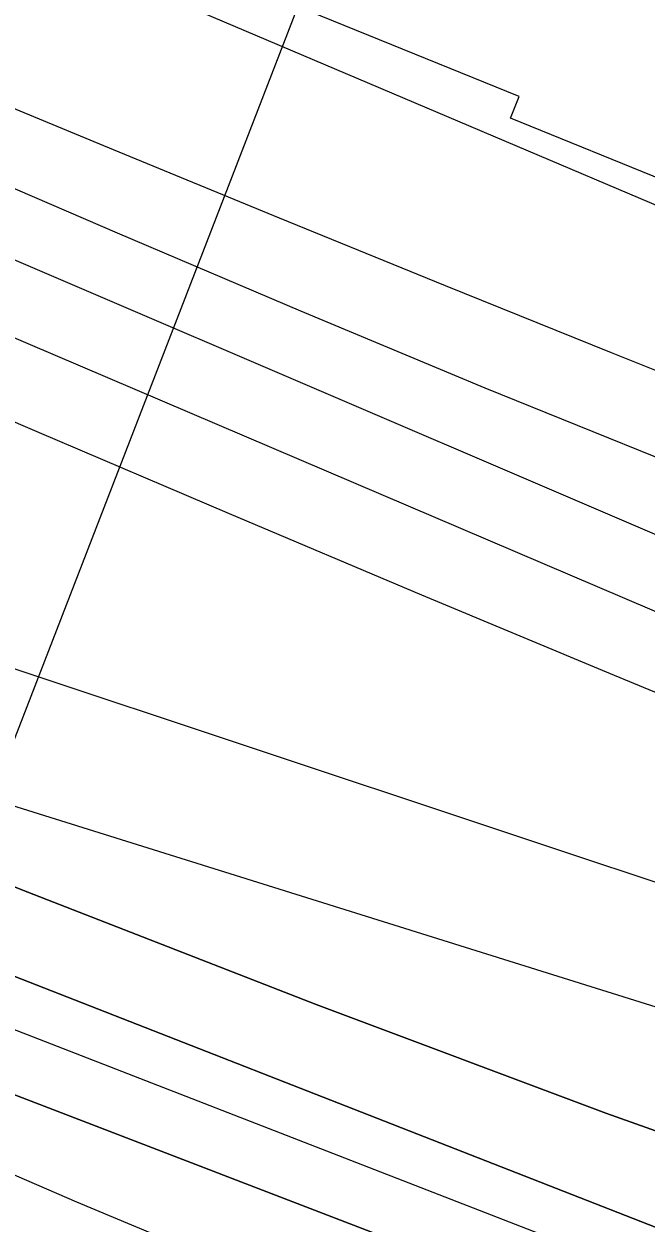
# Model space of a CAD drawing. Extents: x 3807117 to 3845308, y 337856 to 363736.
# Drawn here: x 3812712.9 to 3812921.3, y 352636.3 to 353037.9 of the extents above; entities that cross this region are included whole.
import ezdxf

# ---------------------------------------------------------------- set-up
doc = ezdxf.new("R2010")
doc.units = 0
for name, color, linetype in [('V-RIVR-EDGE', 7, 'Continuous'), ('V-RIVR-RANG', 7, 'Continuous'), ('V-RRAP-RVMT', 7, 'Continuous'), ('V-TOPO-DPTH', 7, 'Continuous'), ('V-TOPO-MAJR', 7, 'Continuous'), ('V-TOPO-MINR', 7, 'Continuous')]:
    doc.layers.add(name, color=color, linetype=linetype)

msp = doc.modelspace()

# ---------------------------------------------------------------- linework, layer by layer
at = {"layer": 'V-RIVR-EDGE'}
msp.add_spline([(3811218.45, 353357.75), (3811241.21, 353349.18), (3811277.57, 353336.15), (3811374.55, 353305.99), (3811420.6, 353288.89), (3811465.03, 353269.37), (3811510.27, 353249.04), (3811559.54, 353223.84), (3811619.3, 353188.92), (3811662.89, 353154.04), (3811691.94, 353127.28), (3811709.7, 353115.91), (3811765.42, 353081), (3811802.58, 353062.3), (3811835.68, 353041.2), (3811867.17, 353019.28), (3811896.23, 352996.57), (3811913.17, 352981.16), (3811951.93, 352955.99), (3812009.28, 352925.93), (3812057.74, 352901.54), (3812121.56, 352872.27), (3812173.25, 352846.26), (3812216.06, 352823.51), (3812265.33, 352799.13), (3812306.53, 352778.81), (3812348.53, 352757.68), (3812386.49, 352735.75), (3812421.22, 352720.3), (3812460.8, 352699.98), (3812545.61, 352656.1), (3812602.97, 352631.69), (3812678.12, 352606.44), (3812715.31, 352600.68), (3812744.42, 352597.38), (3812762.2, 352594.1), (3812802.62, 352585.1), (3812822.01, 352580.2), (3812833.34, 352581.79), (3812848.71, 352583.37), (3812863.26, 352580.91), (3812881.04, 352576.82), (3812922.25, 352559.74), (3812963.46, 352545.08), (3812993.35, 352532.06), (3813052.31, 352503.61), (3813083.01, 352490.59), (3813106.46, 352488.92), (3813129.91, 352485.63), (3813159, 352477.47), (3813194.55, 352462.01), (3813230.1, 352446.56), (3813273.7, 352417.34), (3813301.14, 352397.05), (3813318.91, 352388.11), (3813348, 352378.33), (3813381.13, 352364.5), (3813413.43, 352345.82), (3813494.23, 352316.51), (3813551.59, 352290.49), (3813617.85, 352267.68), (3813655.02, 352255.45), (3813691.38, 352240), (3813714.01, 352235.9), (3813744.71, 352223.69), (3813776.23, 352213.91), (3813798.06, 352213.86), (3813836.05, 352202.44), (3813875.64, 352186.97), (3813962.9, 352155.22), (3814023.51, 352136.47), (3814102.7, 352107.97), (3814155.23, 352091.66), (3814196.44, 352079.43), (3814266.74, 352055.8), (3814323.32, 352041.91), (3814445.34, 352003.6), (3814506.76, 351985.66), (3814578.69, 351964.45), (3814657.89, 351940.8), (3814702.34, 351927.75), (3814721.75, 351929.32), (3814754.09, 351926.01), (3814770.26, 351923.54), (3814789.65, 351914.6), (3814876.12, 351887.69), (3814949.66, 351867.29), (3815006.24, 351854.21), (3815041.8, 351845.23), (3815100, 351831.34), (3815142.83, 351819.1), (3815167.09, 351818.23), (3815176.79, 351814.97), (3815198.62, 351812.49), (3815248.71, 351793.77), (3815354.59, 351764.39), (3815405.5, 351749.71), (3815426.52, 351748.04), (3815454.83, 351747.16), (3815474.24, 351747.11), (3815497.68, 351743.82), (3815524.35, 351737.28), (3815541.33, 351734.81), (3815565.58, 351730.71), (3815596.3, 351724.97), (3815642.38, 351716.77), (3815669.07, 351715.9), (3815682.81, 351715.05), (3815696.55, 351711.79), (3815717.56, 351705.26), (3815765.26, 351698.68), (3815820.23, 351687.22), (3815860.65, 351679.03), (3815887.32, 351674.92), (3815924.51, 351666.74), (3815943.91, 351662.65), (3815983.51, 351652.04), (3816003.72, 351648.75), (3816038.48, 351643.81), (3816063.54, 351639.71), (3816105.59, 351635.56), (3816135.51, 351634.68), (3816171.09, 351635.4), (3816210.74, 351640.96), (3816241.48, 351644.93), (3816273.83, 351645.66), (3816303.76, 351648.01), (3816321.54, 351645.54), (3816344.17, 351637.4), (3816355.48, 351632.52), (3816384.58, 351625.98), (3816408.82, 351617.83), (3816424.99, 351614.55), (3816446.8, 351606.41), (3816479.12, 351591.77), (3816506.58, 351580.38), (3816543.75, 351564.12), (3816581.72, 351547.85), (3816605.95, 351537.28), (3816640.72, 351532.34), (3816698.92, 351520.06), (3816723.15, 351510.3), (3816746.6, 351507), (3816761.16, 351507.78), (3816778.13, 351503.69), (3816798.34, 351497.98), (3816825, 351487.4), (3816855.71, 351479.24), (3816886.43, 351474.31), (3816925.24, 351471.79), (3816966.49, 351474.11), (3816998.04, 351476.46), (3817026.34, 351475.58), (3817070.01, 351472.24), (3817092.65, 351470.56), (3817117.7, 351461.61), (3817150.84, 351455.86), (3817209.06, 351450.87), (3817268.89, 351445.87), (3817306.88, 351436.88), (3817355.39, 351431.9), (3817427.34, 351420.4), (3817484.73, 351407.32), (3817542.94, 351399.09), (3817623.81, 351395.66), (3817702.24, 351390.61), (3817745.91, 351388.88), (3817785.52, 351383.93), (3817817.87, 351380.62), (3817858.28, 351372.43), (3817897.08, 351363.44), (3817925.37, 351356.9), (3817962.56, 351352.76), (3818012.7, 351351.83), (3818077.4, 351352.48), (3818152.61, 351350.68), (3818194.66, 351347.34), (3818239.12, 351341.57), (3818286.01, 351331.75), (3818338.55, 351321.1), (3818397.56, 351310.44), (3818454.15, 351303.02), (3818509.14, 351298.84), (3818571.39, 351293.03), (3818663.57, 351285.52), (3818727.45, 351279.7), (3818795.36, 351269.83), (3818876.2, 351255.07), (3818923.09, 351250.1), (3818977.26, 351245.12), (3819054.89, 351238.46), (3819127.66, 351231.81), (3819212.56, 351225.94), (3819281.3, 351224.96), (3819351.66, 351224.78), (3819419.6, 351227.04), (3819476.21, 351226.9), (3819520.69, 351227.6), (3819546.57, 351227.54), (3819582.95, 351220.98), (3819614.49, 351220.09), (3819672.7, 351214.28), (3819726.07, 351210.92), (3819778.63, 351205.13), (3819810.96, 351200.19), (3819871.59, 351188.72), (3819899.88, 351182.99), (3819915.25, 351182.95), (3819932.24, 351185.34), (3819953.26, 351184.48), (3819983.18, 351182.78), (3820021.98, 351174.6), (3820084.22, 351159.89), (3820145.64, 351141.14), (3820186.04, 351126.48), (3820236.16, 351120.69), (3820274.96, 351112.51), (3820329.94, 351105.91), (3820344.5, 351105.87), (3820380.09, 351107.4), (3820408.4, 351109.75), (3820453.68, 351108.03), (3820490.07, 351107.13), (3820518.37, 351101.4), (3820553.93, 351094.03), (3820601.63, 351086.63), (3820680.85, 351071.88), (3820732.56, 351053.96), (3820765.7, 351044.98), (3820836.03, 351032.68), (3820886.95, 351021.23), (3820941.92, 351009.77), (3820979.1, 351001.59), (3821029.21, 350986.91), (3821084.97, 350968.98), (3821149.62, 350949.41), (3821214.28, 350937.12), (3821274.11, 350927.27), (3821338.79, 350922.25), (3821390.55, 350921.32), (3821439.88, 350920.39), (3821482.74, 350919.47), (3821516.7, 350916.96), (3821545.82, 350918.51), (3821604.05, 350917.55), (3821659.04, 350916.61), (3821685.74, 350923.01), (3821735.92, 350937.45), (3821757.76, 350939.82), (3821803.07, 350944.56), (3821833.79, 350942.06), (3821854.81, 350937.96), (3821867.75, 350937.93), (3821881.5, 350939.51), (3821902.56, 350953.21), (3821911.47, 350959.66), (3821920.37, 350959.63), (3821942.2, 350958.77), (3821963.22, 350953.06), (3821985.85, 350947.34), (3822015.76, 350942.41), (3822040.81, 350932.65), (3822068.26, 350916.41), (3822083.59, 350901.81), (3822094.07, 350887.23), (3822105.37, 350879.92), (3822121.54, 350876.65), (3822152.25, 350869.29), (3822191.87, 350864.34), (3822226.65, 350865.06), (3822267.91, 350870.62), (3822284.9, 350872.2), (3822305.11, 350872.15), (3822333.42, 350872.08), (3822351.22, 350873.65), (3822361.73, 350874.43), (3822394.89, 350872.73), (3822423.99, 350870.24), (3822458.75, 350862.87), (3822510.5, 350859.51), (3822540.43, 350859.43), (3822561.46, 350863.43), (3822581.69, 350865.8), (3822615.65, 350864.1), (3822672.24, 350856.68), (3822705.39, 350852.56), (3822756.32, 350841.92), (3822787.04, 350836.99), (3822823.41, 350830.43), (3822867.88, 350823.85), (3822902.63, 350816.48), (3822945.47, 350806.67), (3823006.09, 350790.35), (3823079.61, 350760.24), (3823137.78, 350735.03), (3823194.35, 350718.71), (3823245.28, 350709.69), (3823306.73, 350704.69), (3823364.14, 350701.31), (3823417.51, 350697.14), (3823449.05, 350697.06), (3823481.4, 350698.6), (3823550.15, 350699.23), (3823581.69, 350699.16), (3823629.38, 350688.52), (3823668.18, 350681.15), (3823696.46, 350671.37), (3823753.82, 350646.97), (3823806.35, 350633.09), (3823863.74, 350620.82), (3823898.51, 350618.31), (3823940.57, 350621.44), (3823978.59, 350625.39), (3824066.78, 350638.92), (3824121.78, 350640.4), (3824177.57, 350635.41), (3824220.42, 350630.45), (3824285.1, 350621.4), (3824327.13, 350611.59), (3824362.69, 350600.98), (3824409.58, 350596.02), (3824448.41, 350601.58), (3824481.61, 350617.67), (3824498.6, 350618.44), (3824513.97, 350620.02), (3824547.95, 350627.22), (3824585.99, 350640.06), (3824629.7, 350655.32), (3824703.39, 350691.53), (3824726.06, 350701.99), (3824746.29, 350707.6), (3824770.56, 350709.16), (3824813.42, 350707.43), (3824846.57, 350707.35), (3824892.68, 350710.47), (3824932.31, 350711.99), (3824992.98, 350715.08), (3825053.63, 350716.54), (3825077.08, 350714.06), (3825118.32, 350711.53), (3825167.65, 350711.41), (3825224.26, 350710.46), (3825268.73, 350706.31), (3825291.38, 350707.06), (3825331.81, 350704.53), (3825397.32, 350703.56), (3825606.74, 350688.49), (3825681.95, 350684.26), (3825718.33, 350679.32), (3825771.68, 350669.48), (3825829.88, 350657.2), (3825876.75, 350644.96), (3825933.34, 350632.69), (3825980.21, 350620.44), (3826027.91, 350613.04), (3826057.82, 350606.5), (3826078.82, 350597.55), (3826099.83, 350588.6), (3826132.93, 350567.49), (3826149.09, 350560.98), (3826170.12, 350560.12), (3826181.44, 350560.09), (3826191.95, 350556.83), (3826200.81, 350545.49), (3826210.51, 350541.42), (3826228.29, 350537.33), (3826238.8, 350537.31), (3826261.48, 350551.81), (3826283.34, 350561.46), (3826294.67, 350563.86), (3826328.63, 350561.35), (3826366.62, 350551.55), (3826404.6, 350537.71), (3826436.92, 350525.5), (3826469.23, 350512.48), (3826521.76, 350496.17), (3826575.93, 350488.76), (3826625.23, 350476.51), (3826668.07, 350467.5), (3826700.4, 350458.53), (3826735.16, 350452.78), (3826769.1, 350442.18), (3826814.37, 350433.98), (3826839.42, 350426.64), (3826868.52, 350417.67), (3826885.48, 350408.74), (3826910.53, 350400.59), (3826925.89, 350397.31), (3826948.52, 350392.41), (3827078.61, 350343.56), (3827134.36, 350324.82), (3827208.69, 350294.71), (3827274.15, 350272.72), (3827333.13, 350249.93), (3827396.95, 350224.7), (3827454.31, 350200.29), (3827493.09, 350180.79), (3827513.27, 350168.61), (3827518.92, 350160.5), (3827515.66, 350154.04), (3827502.68, 350137.09), (3827493.76, 350126.6), (3827492.93, 350118.51), (3827495.33, 350108.8), (3827498.56, 350105.56), (3827504.22, 350105.55), (3827524.51, 350132.99), (3827532.62, 350141.06), (3827540.71, 350143.47), (3827549.6, 350141.02), (3827564.13, 350130.47), (3827579.48, 350125.58), (3827606.96, 350115), (3827631.19, 350105.23), (3827659.45, 350084.14), (3827689.32, 350065.46), (3827728.09, 350044.34), (3827778.17, 350019.14)], degree=3, dxfattribs=at)
at = {"layer": 'V-RIVR-RANG'}
msp.add_line((3812590.58, 352490.7), (3812876.52, 353229.28), dxfattribs=at)
at = {"layer": 'V-RRAP-RVMT'}
for p, q in [((3812878.72, 353013.6), (3812739.34, 353070.26)), ((3812875.85, 353006.41), (3812878.72, 353013.6)), ((3813010.09, 352951.79), (3812875.85, 353006.41))]:
    msp.add_line(p, q, dxfattribs=at)
at = {"layer": 'V-TOPO-DPTH'}
for points in [[(3811899.12, 353154.54), (3812518.32, 352851.24), (3812525.18, 352847.96), (3812532.08, 352844.76), (3812539.04, 352841.69), (3812546.03, 352838.71), (3812621.48, 352807.35), (3812666.48, 352789.44), (3813343.73, 352577.49), (3813390.31, 352561.54), (3813421.97, 352550.73), (3813453.65, 352539.97), (3813485.35, 352529.28), (3813517.07, 352518.63), (3814366.66, 352234.43)], [(3811899.12, 353154.54), (3812518.32, 352851.24), (3812525.18, 352847.96), (3812532.08, 352844.76), (3812539.04, 352841.69), (3812546.03, 352838.71), (3812621.48, 352807.35), (3812666.48, 352789.44), (3813343.73, 352577.49), (3813390.31, 352561.54), (3813421.97, 352550.73), (3813453.65, 352539.97), (3813485.35, 352529.28), (3813517.07, 352518.63), (3814366.66, 352234.43)], [(3812226.01, 352965.37), (3812487.12, 352840.52), (3812504.43, 352832.45), (3812521.84, 352824.61), (3812539.41, 352817.12), (3812557.07, 352809.86), (3812714.18, 352747.07), (3812810.79, 352709.46), (3812907.84, 352673.03), (3813005.52, 352638.34), (3813103.63, 352604.82), (3813353.89, 352521.82), (3813393.92, 352508.54), (3813433.95, 352495.23), (3813473.97, 352481.9), (3813513.99, 352468.56), (3813544.83, 352458.27), (3813600.28, 352439.8), (3813655.73, 352421.37), (3813711.21, 352403), (3813766.7, 352384.66), (3814448.78, 352159.74)], [(3814448.78, 352159.74), (3813766.7, 352384.66), (3813711.21, 352403), (3813655.73, 352421.37), (3813600.28, 352439.8), (3813544.83, 352458.27), (3813513.99, 352468.56), (3813473.97, 352481.9), (3813433.95, 352495.23), (3813393.92, 352508.54), (3813353.89, 352521.82), (3813103.63, 352604.82), (3813005.52, 352638.34), (3812907.84, 352673.03), (3812810.79, 352709.46), (3812714.18, 352747.07), (3812557.07, 352809.86), (3812539.41, 352817.12), (3812521.84, 352824.61), (3812504.43, 352832.45), (3812487.12, 352840.52), (3812226.01, 352965.37)], [(3812394.96, 352850.64), (3812446.87, 352826.37), (3812477.69, 352812.33), (3812508.67, 352798.7), (3812539.92, 352785.66), (3812571.33, 352773.02), (3813008, 352602.23), (3813075.43, 352576.17), (3813143, 352550.49), (3813210.78, 352525.37), (3813278.71, 352500.62), (3813355.23, 352473.1), (3813385, 352462.39), (3813414.76, 352451.69), (3813444.53, 352440.99), (3813474.3, 352430.3), (3814021.26, 352233.84), (3814094.36, 352207.74), (3814167.53, 352181.83), (3814240.8, 352156.2), (3814314.14, 352130.75), (3814451.25, 352083.48)], [(3814451.25, 352083.48), (3814314.14, 352130.75), (3814240.8, 352156.2), (3814167.53, 352181.83), (3814094.36, 352207.74), (3814021.26, 352233.84), (3813474.3, 352430.3), (3813444.53, 352440.99), (3813414.76, 352451.69), (3813385, 352462.39), (3813355.23, 352473.1), (3813278.71, 352500.62), (3813210.78, 352525.37), (3813143, 352550.49), (3813075.43, 352576.17), (3813008, 352602.23), (3812571.33, 352773.02), (3812539.92, 352785.66), (3812508.67, 352798.7), (3812477.69, 352812.33), (3812446.87, 352826.37), (3812394.96, 352850.64)], [(3814417.55, 352067.22), (3813538.29, 352364.72), (3813514.87, 352372.73), (3813491.49, 352380.84), (3813468.16, 352389.11), (3813444.86, 352397.48), (3813402.12, 352413), (3813400.22, 352413.7), (3813398.33, 352414.4), (3813396.44, 352415.11), (3813394.56, 352415.83), (3812573.78, 352731.47), (3812560.03, 352736.87), (3812546.34, 352742.41), (3812532.74, 352748.15), (3812519.19, 352754.03), (3812495.17, 352764.67), (3812493.68, 352765.35), (3812492.2, 352766.04), (3812490.74, 352766.76), (3812489.28, 352767.5), (3812433.09, 352796.61)], [(3812433.09, 352796.61), (3812489.28, 352767.5), (3812490.74, 352766.76), (3812492.2, 352766.04), (3812493.68, 352765.35), (3812495.17, 352764.67), (3812519.19, 352754.03), (3812532.74, 352748.15), (3812546.34, 352742.41), (3812560.03, 352736.87), (3812573.78, 352731.47), (3813394.56, 352415.83), (3813396.44, 352415.11), (3813398.33, 352414.4), (3813400.22, 352413.7), (3813402.12, 352413), (3813444.86, 352397.48), (3813468.16, 352389.11), (3813491.49, 352380.84), (3813514.87, 352372.73), (3813538.29, 352364.72), (3814417.55, 352067.22)]]:
    msp.add_lwpolyline(points, dxfattribs=at)
at = {"layer": 'V-TOPO-MAJR'}
for points in [[(3812428.73, 353133.45), (3812462.58, 353117.91), (3812496.45, 353102.45), (3812530.34, 353087.03), (3812581.45, 353063.84), (3812589.82, 353060.08), (3812598.2, 353056.34), (3812606.6, 353052.65), (3812615.02, 353048.99), (3812623.45, 353045.37), (3812631.89, 353041.77), (3812640.35, 353038.22), (3812648.82, 353034.69), (3812742.82, 352995.81), (3812798.35, 352972.98), (3812853.94, 352950.3), (3812909.62, 352927.85), (3812965.37, 352905.54), (3813511, 352688.54)], [(3812433.07, 352922.6), (3812455.56, 352912.24), (3812478.3, 352902.44), (3812501.21, 352893.02), (3812524.36, 352884.21), (3812547.66, 352875.84), (3813433.42, 352581.03), (3813449.93, 352575.01), (3813466.46, 352569.04), (3813483.01, 352563.14), (3813499.58, 352557.29), (3813912.59, 352412.3), (3814011.66, 352378.07), (3814110.94, 352344.48), (3814210.55, 352311.85), (3814310.36, 352279.87), (3814448.48, 352236.36)]]:
    msp.add_lwpolyline(points, dxfattribs=at)
at = {"layer": 'V-TOPO-MINR'}
for points in [[(3812373.82, 353216.7), (3812468.16, 353174.8), (3812621.2, 353106.79), (3812639.03, 353098.92), (3812656.88, 353091.11), (3812674.77, 353083.39), (3812692.69, 353075.73), (3812971.74, 352957.28), (3813065.58, 352918.19), (3813159.75, 352879.96), (3813254.44, 352843), (3813349.46, 352806.89), (3813490.69, 352754.31), (3813515.41, 352745.31), (3813540.22, 352736.56), (3813565.16, 352728.18), (3813590.18, 352720.04), (3813938.31, 352609.62), (3814045.1, 352575.68), (3814151.87, 352541.67), (3814258.6, 352507.53), (3814365.3, 352473.32)], [(3812207.33, 353210.02), (3812605.43, 353028.19), (3812613.39, 353024.59), (3812621.37, 353021.01), (3812629.38, 353017.49), (3812637.4, 353014), (3812744.06, 352967.98), (3812805.56, 352941.82), (3812867.22, 352916.08), (3812929.15, 352890.97), (3812991.24, 352866.28), (3813478.9, 352675.27), (3813493.58, 352669.6), (3813508.3, 352664.02), (3813523.08, 352658.59), (3813537.89, 352653.25), (3813921.1, 352517.17), (3814024.4, 352480.98), (3814127.9, 352445.38), (3814231.69, 352410.65), (3814335.68, 352376.51), (3814480.53, 352329.63)], [(3811899.12, 353154.54), (3812518.32, 352851.24), (3812525.18, 352847.96), (3812532.08, 352844.76), (3812539.04, 352841.69), (3812546.03, 352838.71), (3812621.48, 352807.35), (3812666.48, 352789.44), (3813343.73, 352577.49), (3813390.31, 352561.54), (3813421.97, 352550.73), (3813453.65, 352539.97), (3813485.35, 352529.28), (3813517.07, 352518.63), (3814366.66, 352234.43)], [(3812419.19, 353087.54), (3812575.02, 353017.38), (3812593.17, 353009.27), (3812611.35, 353001.23), (3812629.57, 352993.28), (3812647.82, 352985.41), (3812975.4, 352845.16), (3813061.53, 352808.77), (3813147.89, 352772.93), (3813234.59, 352737.93), (3813321.52, 352703.48), (3813437.5, 352658.15), (3813466.66, 352646.92), (3813495.89, 352635.88), (3813525.22, 352625.12), (3813554.63, 352614.54), (3814228.99, 352375.76), (3814279.14, 352358.16), (3814329.35, 352340.74), (3814379.65, 352323.58)], [(3812432.72, 353054.16), (3812488.56, 353029.21), (3812541.88, 353005.47), (3812571.13, 352992.53), (3812600.43, 352979.68), (3812629.78, 352966.97), (3812659.17, 352954.34), (3813432.84, 352624.14), (3813440.98, 352620.7), (3813449.14, 352617.31), (3813457.32, 352613.99), (3813465.53, 352610.7), (3813473.76, 352607.51), (3813482.03, 352604.38), (3813490.33, 352601.34), (3813498.65, 352598.38), (3813524.09, 352589.49), (3813545.17, 352582.18), (3813566.28, 352574.94), (3813587.42, 352567.8), (3813608.58, 352560.73), (3814503.81, 352263.86)], [(3812425.21, 353029.1), (3812493.1, 352998.99), (3812509.03, 352991.91), (3812524.97, 352984.84), (3812540.91, 352977.76), (3812556.84, 352970.68), (3812572.79, 352963.63), (3812588.76, 352956.62), (3812604.75, 352949.68), (3812620.76, 352942.77), (3812717.25, 352901.38), (3812781.59, 352873.96), (3812846.01, 352846.74), (3812910.55, 352819.83), (3812975.19, 352793.11), (3813461.55, 352593.42)], [(3812226.01, 352965.37), (3812487.12, 352840.52), (3812504.43, 352832.45), (3812521.84, 352824.61), (3812539.41, 352817.12), (3812557.07, 352809.86), (3812714.18, 352747.07), (3812810.79, 352709.46), (3812907.84, 352673.03), (3813005.52, 352638.34), (3813103.63, 352604.82), (3813353.89, 352521.82), (3813393.92, 352508.54), (3813433.95, 352495.23), (3813473.97, 352481.9), (3813513.99, 352468.56), (3813544.83, 352458.27), (3813600.28, 352439.8), (3813655.73, 352421.37), (3813711.21, 352403), (3813766.7, 352384.66), (3814448.78, 352159.74)], [(3812109.08, 352950.56), (3812467.49, 352760.61), (3812476.19, 352756.11), (3812484.95, 352751.74), (3812493.81, 352747.55), (3812502.72, 352743.48), (3812648.37, 352678.88), (3812730.46, 352643.35), (3812812.96, 352608.83), (3812896.07, 352575.81), (3812979.58, 352543.78), (3813360.8, 352401.55), (3813374.51, 352396.49), (3813388.23, 352391.5), (3813401.99, 352386.61), (3813415.78, 352381.78), (3813635.58, 352305.71), (3813759.41, 352263.3), (3813883.43, 352221.43), (3814007.72, 352180.36), (3814132.18, 352139.84), (3814394.33, 352055.42)], [(3812394.96, 352850.64), (3812446.87, 352826.37), (3812477.69, 352812.33), (3812508.67, 352798.7), (3812539.92, 352785.66), (3812571.33, 352773.02), (3813008, 352602.23), (3813075.43, 352576.17), (3813143, 352550.49), (3813210.78, 352525.37), (3813278.71, 352500.62), (3813355.23, 352473.1), (3813385, 352462.39), (3813414.76, 352451.69), (3813444.53, 352440.99), (3813474.3, 352430.3), (3814021.26, 352233.84), (3814094.36, 352207.74), (3814167.53, 352181.83), (3814240.8, 352156.2), (3814314.14, 352130.75), (3814451.25, 352083.48)], [(3812423.78, 352817.93), (3812449.28, 352805.95), (3812474.97, 352794.37), (3812500.79, 352783.11), (3812526.82, 352772.34), (3812552.99, 352761.9), (3813215.36, 352504.63), (3813247.11, 352492.39), (3813278.9, 352480.27), (3813310.76, 352468.33), (3813342.66, 352456.5), (3813374.62, 352444.8), (3813406.59, 352433.17), (3813438.6, 352421.64), (3813470.64, 352410.17), (3813584, 352369.79), (3813672.78, 352338.33), (3813761.65, 352307.09), (3813850.62, 352276.16), (3813939.66, 352245.44), (3814434.81, 352075.6)], [(3812433.09, 352796.61), (3812489.28, 352767.5), (3812490.74, 352766.76), (3812492.2, 352766.04), (3812493.68, 352765.35), (3812495.17, 352764.67), (3812519.19, 352754.03), (3812532.74, 352748.15), (3812546.34, 352742.41), (3812560.03, 352736.87), (3812573.78, 352731.47), (3813394.56, 352415.83), (3813396.44, 352415.11), (3813398.33, 352414.4), (3813400.22, 352413.7), (3813402.12, 352413), (3813444.86, 352397.48), (3813468.16, 352389.11), (3813491.49, 352380.84), (3813514.87, 352372.73), (3813538.29, 352364.72), (3814417.55, 352067.22)]]:
    msp.add_lwpolyline(points, dxfattribs=at)

doc.saveas('drawing.dxf')
